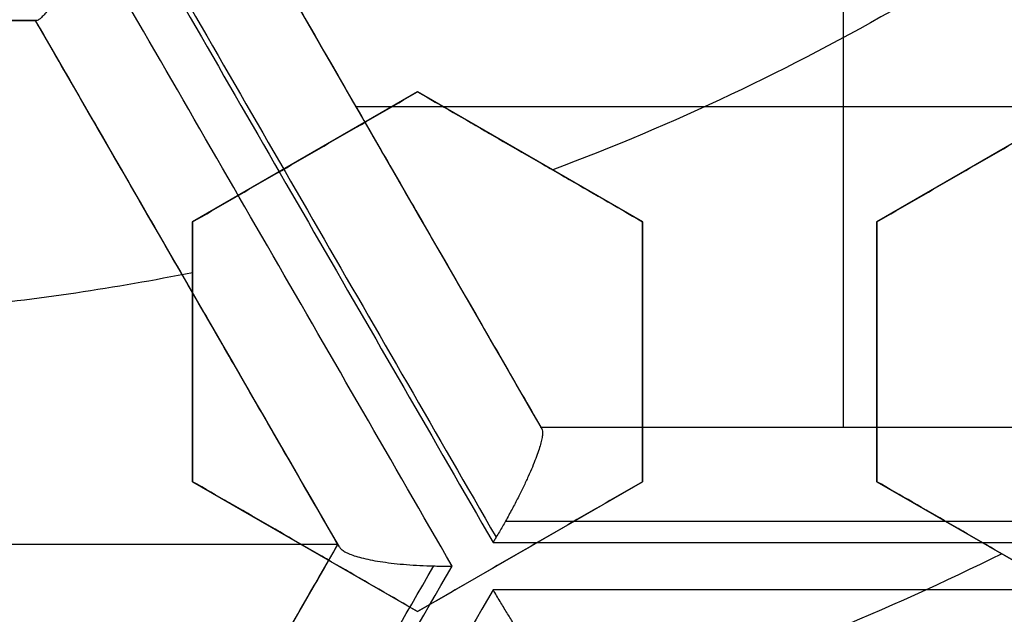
# Model space of a CAD drawing. Header units: centimetres. Extents: x -10 to 8.9, y -29.1 to -8.
# Tile 597 of 656: x -6.5195 to -6.4144, y -28.4859 to -28.4225. Entities that reach past the tile are written whole.
import ezdxf

# ---------------------------------------------------------------- set-up
doc = ezdxf.new("R2010")
doc.units = ezdxf.units.CM
doc.layers.add('Default', color=7, linetype='Continuous', true_color=0x000000)

msp = doc.modelspace()

# ---------------------------------------------------------------- linework, layer by layer
at = {"layer": 'Default'}
for p, q in [((-6.431599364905, -28.39757591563, -1.065), (-6.431599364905, -28.46593455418, -1.065)), ((-6.496099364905, -28.41007591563, -1.190218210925), (-6.463849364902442, -28.46593455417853, -1.190218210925)), ((-6.517749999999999, -28.42257591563, -1.191101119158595), (-6.582250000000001, -28.42257591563, -1.191101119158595)), ((-6.485499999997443, -28.47843455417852, -1.1900721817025), (-6.517749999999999, -28.42257591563, -1.1900721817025)), ((-6.477000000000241, -28.43016660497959, 0.26430813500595), (-6.501000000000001, -28.44402301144, 0.26430813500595)), ((-6.453000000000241, -28.44402301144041, 0.26176733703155), (-6.477, -28.43016660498, 0.26176733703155)), ((-6.404000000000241, -28.43016660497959, 0.2541813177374), (-6.428000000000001, -28.44402301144, 0.2541813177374)), ((-6.379615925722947, -28.431755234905, -1.065), (-6.483582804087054, -28.431755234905, -1.065)), ((-6.489000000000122, -28.43709480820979, 0.2378391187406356), (-6.489000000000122, -28.43709480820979, 0.2910480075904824)), ((-6.465000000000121, -28.43709480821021, 0.235221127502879), (-6.465000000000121, -28.43709480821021, 0.2884300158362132)), ((-6.416000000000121, -28.43709480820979, 0.2276396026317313), (-6.416000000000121, -28.43709480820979, 0.2808484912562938)), ((-6.479930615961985, -28.43808101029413, -1.309322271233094), (-6.479930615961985, -28.43808101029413, -1.065)), ((-6.501000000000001, -28.44402301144, 0.25803060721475), (-6.501000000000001, -28.47173582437, 0.25803060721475)), ((-6.453, -28.47173582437, 0.25319198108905), (-6.453, -28.44402301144, 0.25319198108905)), ((-6.428000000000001, -28.44402301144, 0.2495724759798), (-6.428000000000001, -28.47173582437, 0.2495724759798)), ((-6.501548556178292, -28.45063763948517, -1.309015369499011), (-6.501548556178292, -28.45063763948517, -1.065)), ((-6.501000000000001, -28.457879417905, 0.2314310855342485), (-6.501000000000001, -28.457879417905, 0.2846399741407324)), ((-6.453, -28.457879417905, 0.2266041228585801), (-6.453, -28.457879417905, 0.279813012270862)), ((-6.428000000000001, -28.457879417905, 0.2229915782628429), (-6.428000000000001, -28.457879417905, 0.2762004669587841)), ((-6.463849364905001, -28.46593455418, -1.182769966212), (-6.399349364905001, -28.46593455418, -1.182769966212)), ((-6.431599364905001, -28.46593455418, -1.297681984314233), (-6.431599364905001, -28.46593455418, -1.065)), ((-6.500999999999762, -28.47173582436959, 0.24967041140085), (-6.476999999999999, -28.48559223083, 0.24967041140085)), ((-6.476999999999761, -28.48559223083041, 0.24737258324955), (-6.453, -28.47173582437, 0.24737258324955)), ((-6.427999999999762, -28.47173582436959, 0.24084707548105), (-6.404000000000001, -28.48559223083, 0.24084707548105)), ((-6.485500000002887, -28.478434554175, -1.065), (-6.614499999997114, -28.478434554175, -1.065)), ((-6.517749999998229, -28.53429319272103, -1.1823261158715), (-6.485500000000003, -28.47843455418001, -1.1823261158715)), ((-6.488999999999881, -28.4786640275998, 0.2231336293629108), (-6.488999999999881, -28.4786640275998, 0.2763425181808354)), ((-6.464999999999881, -28.47866402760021, 0.2208840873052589), (-6.464999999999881, -28.47866402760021, 0.2740929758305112)), ((-6.415999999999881, -28.4786640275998, 0.2142783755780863), (-6.415999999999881, -28.4786640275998, 0.2674872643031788))]:
    msp.add_line(p, q, dxfattribs=at)
at = {"layer": 'Default', "extrusion": (0, 0, -1)}
for centre, radius, start, end in [((6.550000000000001, -28.205, -0.45), 0.9, 90, 270), ((6.550000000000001, -28.205, 0.3399975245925), 0.8999999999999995, 90, 270), ((6.550000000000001, -28.205, 1.15), 0.8550000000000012, 90, 270), ((6.550000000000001, -28.205, -0.4), 0.5999999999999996, 90, 270), ((6.550000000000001, -28.205, -0.2), 0.6367740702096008, 180, 0), ((6.550000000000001, -28.205, -0.1809807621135), 0.6125, 180, 0), ((6.550000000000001, -28.205, -0.1625), 0.6075000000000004, 180, 0), ((6.550000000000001, -28.205, -0.195), 0.6075000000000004, 180, 0), ((6.550000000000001, -28.205, 1.220980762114), 0.6075, 180, 0), ((6.550000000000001, -28.205, 1.24), 0.6075000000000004, 180, 0), ((6.550000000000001, -28.205, -0.18660444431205), 0.5500000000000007, 180, 0), ((6.550000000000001, -28.205, -0.2344415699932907), 0.2493117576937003, 230.5247689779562, 249.4752310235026), ((6.550000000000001, -28.205, -0.2344415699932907), 0.2493117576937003, 258.6652749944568, 264.4759048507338), ((6.550000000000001, -28.205, -0.2670254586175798), 0.3059784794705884, 243.7515214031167, 259.1643482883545)]:
    msp.add_arc(centre, radius, start, end, dxfattribs=at)
at = {"layer": 'Default'}
for centre, radius, start, end in [((-6.550000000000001, -28.205, -0.82), 0.8349999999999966, 270, 90), ((-6.550000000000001, -28.205, -1.13), 0.8349999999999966, 270, 90), ((-6.550000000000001, -28.205, -0.9750000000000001), 0.8350000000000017, 270, 90), ((-6.550000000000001, -28.205, 0.35), 0.775, 270, 90), ((-6.550000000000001, -28.205, -0.1486250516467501), 0.7749999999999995, 270, 90), ((-6.550000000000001, -28.205, 0.45), 0.6000000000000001, 270, 90), ((-6.550000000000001, -28.205, 0.35), 0.6000000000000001, 270, 90), ((-6.550000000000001, -28.205, -1.24), 0.6400000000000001, 180, 0), ((-6.550000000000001, -28.205, 0.2), 0.6367740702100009, 180, 0), ((-6.550000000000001, -28.205, 0.1625), 0.6231698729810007, 180, 0), ((-6.550000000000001, -28.205, 0.17875), 0.6074999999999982, 180, 0), ((-6.550000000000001, -28.205, -1.230490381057), 0.6074999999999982, 180, 0), ((-6.550000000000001, -28.205, 0.195), 0.55, 180, 0), ((-6.550000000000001, -28.205, 0.1782088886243), 0.55, 248.3999999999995, 0), ((-6.550000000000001, -28.205, -0.7112749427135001), 0.7750000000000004, 274.5310199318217, 0)]:
    msp.add_arc(centre, radius, start, end, dxfattribs=at)
at = {"layer": 'Default', "extrusion": (-0.8660254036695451, -0.5000000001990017, -1.394601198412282e-09)}
msp.add_arc((21.15124650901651, -0.1449999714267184, 19.83082504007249), 1.188176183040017, 279.9131781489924, 283.0962660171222, dxfattribs=at)
at = {"layer": 'Default', "extrusion": (-0.8660254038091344, -0.4999999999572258, -6.481357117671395e-11)}
msp.add_arc((21.15124651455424, -0.1449999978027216, 19.84137846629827), 1.198160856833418, 279.6306713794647, 283.3736015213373, dxfattribs=at)
at = {"layer": 'Default', "extrusion": (-0.8660253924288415, -0.5000000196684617, -9.56399173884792e-08)}
msp.add_arc((21.15124606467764, -0.1449981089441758, 19.84082564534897), 1.198176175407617, 279.6457319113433, 283.3583493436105, dxfattribs=at)
at = {"layer": 'Default', "extrusion": (0.8660254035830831, 0.5000000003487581, 1.965678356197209e-09)}
msp.add_arc((-21.15124650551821, -0.1449999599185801, -19.84642049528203), 1.197870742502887, 256.623099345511, 260.3669739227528, dxfattribs=at)
at = {"layer": 'Default', "extrusion": (0, 1, 0)}
for centre, radius, start, end in [((6.550000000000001, -0.1449999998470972, -28.42257591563), 1.171756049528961, 268.4190813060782, 271.5809186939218), ((6.54999999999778, -0.1450000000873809, -28.48325333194), 1.167293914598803, 262.2337538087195, 266.0183891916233)]:
    msp.add_arc(centre, radius, start, end, dxfattribs=at)
at = {"layer": 'Default', "extrusion": (0.866025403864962, 0.4999999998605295, -8.420104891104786e-10)}
msp.add_arc((-21.15124651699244, -0.1450000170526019, -19.85582502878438), 1.187888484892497, 256.894029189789, 260.0843967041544, dxfattribs=at)
at = {"layer": 'Default', "extrusion": (0.8660254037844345, 0.5000000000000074, 0)}
msp.add_arc((-21.15124651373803, -0.145, -19.85582503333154), 1.187888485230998, 256.8940291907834, 259.9121051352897, dxfattribs=at)
at = {"layer": 'Default', "extrusion": (0, -1, 0)}
for centre, radius, start, end in [((-6.550000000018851, -0.1449999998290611, 28.46593455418), 1.158746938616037, 274.2637667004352, 277.4702672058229), ((-6.549999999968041, -0.1450000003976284, 28.47821131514), 1.16848430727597, 273.9775480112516, 277.7582855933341)]:
    msp.add_arc(centre, radius, start, end, dxfattribs=at)
at = {"layer": 'Default', "extrusion": (3.223472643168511e-07, -0.9999999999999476, 3.312194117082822e-08)}
msp.add_arc((-6.550009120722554, -0.1450006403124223, 28.47593245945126), 1.168747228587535, 274.0418733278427, 277.6914964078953, dxfattribs=at)
at = {"layer": 'Default', "extrusion": (0.8660254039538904, -0.4999999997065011, 1.834426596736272e-09)}
msp.add_arc((-27.70124651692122, -0.1450000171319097, 8.622609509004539), 1.172630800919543, 256.731716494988, 259.9540501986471, dxfattribs=at)
at = {"layer": 'Default', "extrusion": (0.8660254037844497, -0.4999999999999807, 0)}
msp.add_arc((-27.70124651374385, -0.145, 8.622609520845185), 1.172630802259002, 256.7317164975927, 259.9540501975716, dxfattribs=at)
at = {"layer": 'Default', "extrusion": (0.8660253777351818, -0.5000000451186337, 1.074731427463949e-08)}
msp.add_arc((-27.70124607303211, -0.1450000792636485, 8.632610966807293), 1.182630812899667, 256.4947564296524, 260.1939787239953, dxfattribs=at)
at = {"layer": 'Default', "extrusion": (0.8660254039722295, -0.4999999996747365, 1.833351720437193e-09)}
msp.add_arc((-27.70124651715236, -0.1450000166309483, 8.634311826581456), 1.182484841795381, 256.4457472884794, 260.2404154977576, dxfattribs=at)
at = {"layer": 'Default', "extrusion": (-0.8660254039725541, 0.4999999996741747, -1.834960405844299e-09)}
msp.add_arc((27.70124651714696, -0.1450000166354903, -8.639353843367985), 1.181602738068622, 279.7669417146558, 283.56456469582, dxfattribs=at)
at = {"layer": 'Default'}
for points, degree in [([(-6.550000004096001, -27.30500495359, -1.129995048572), (-6.537465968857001, -27.30500495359, -1.129995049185), (-6.512386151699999, -27.30552127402, -1.129973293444), (-6.474783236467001, -27.3078854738, -1.129982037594), (-6.437304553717, -27.31181799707, -1.129979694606), (-6.399970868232, -27.3173257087, -1.129980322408), (-6.362926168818, -27.32438806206, -1.129980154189), (-6.326197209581, -27.3329983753, -1.129980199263), (-6.289861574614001, -27.34314050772, -1.129980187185), (-6.254013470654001, -27.35478489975, -1.129980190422), (-6.218660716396, -27.36792869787, -1.129980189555), (-6.183898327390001, -27.38253814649, -1.129980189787), (-6.149770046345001, -27.39859430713, -1.129980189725), (-6.116350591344, -27.41606289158, -1.129980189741), (-6.083707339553, -27.43490588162, -1.129980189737), (-6.051859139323, -27.45511347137, -1.129980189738), (-6.020892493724, -27.47663251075, -1.129980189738), (-5.990848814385, -27.49943348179, -1.129980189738), (-5.961791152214, -27.52346942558, -1.129980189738), (-5.933780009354, -27.54868705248, -1.129980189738), (-5.906829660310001, -27.5750745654, -1.129980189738), (-5.881013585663, -27.60256235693, -1.129980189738), (-5.856368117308, -27.63111066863, -1.129980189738), (-5.832942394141, -27.66066372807, -1.129980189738), (-5.810787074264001, -27.69115373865, -1.129980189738), (-5.789912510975, -27.72256746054, -1.129980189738), (-5.770375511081, -27.75482271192, -1.129980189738), (-5.752204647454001, -27.78787084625, -1.129980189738), (-5.735435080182, -27.8216495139, -1.129980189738), (-5.720103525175, -27.8560794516, -1.129980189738), (-5.706216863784, -27.89114626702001, -1.129980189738), (-5.693813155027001, -27.92675906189, -1.129980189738), (-5.682910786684, -27.96286272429, -1.129980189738), (-5.673530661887, -27.99939085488, -1.129980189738), (-5.665692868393, -28.03625586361, -1.129980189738), (-5.659400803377, -28.07344306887, -1.129980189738), (-5.654672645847, -28.11085723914, -1.129980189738), (-5.651515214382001, -28.14843802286, -1.129980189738), (-5.649934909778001, -28.18611932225, -1.129980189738), (-5.649933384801, -28.22380820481, -1.129980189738), (-5.65151069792, -28.26149020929, -1.129980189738), (-5.654665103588, -28.29907102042, -1.129980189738), (-5.659390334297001, -28.33648606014, -1.129980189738), (-5.665679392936, -28.37367347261, -1.129980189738), (-5.673514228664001, -28.41053911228, -1.129980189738), (-5.68289159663, -28.447068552, -1.129980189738), (-5.693791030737, -28.48317285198, -1.129980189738), (-5.706192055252, -28.51878703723, -1.129980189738), (-5.720075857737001, -28.5538547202, -1.129980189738), (-5.735404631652, -28.58828579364, -1.129980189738), (-5.752171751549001, -28.62206623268, -1.129980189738), (-5.770339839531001, -28.65511550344, -1.129980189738), (-5.78987442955, -28.68737253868, -1.129980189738), (-5.810746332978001, -28.71878763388, -1.129980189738), (-5.832899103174, -28.74927924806, -1.129980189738), (-5.85632282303, -28.77883458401, -1.129980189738), (-5.880965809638, -28.80738458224, -1.129980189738), (-5.906779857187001, -28.83487458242, -1.129980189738), (-5.933727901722, -28.86126400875, -1.129980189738), (-5.961736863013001, -28.88648372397, -1.129980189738), (-5.990793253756, -28.9105224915, -1.129980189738), (-6.020835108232, -28.93332580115, -1.129980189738), (-6.051800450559, -28.95484754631, -1.129980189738), (-6.083647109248, -28.97505764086, -1.129980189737), (-6.116288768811, -28.99390313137, -1.129980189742), (-6.149707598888, -29.01137470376, -1.129980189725), (-6.183834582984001, -29.02743347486, -1.129980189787), (-6.218595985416, -29.04204567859, -1.129980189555), (-6.253947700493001, -29.05519220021, -1.129980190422), (-6.289795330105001, -29.06683951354, -1.129980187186), (-6.326131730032, -29.07698483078, -1.129980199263), (-6.36285948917, -29.08559773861, -1.12998015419), (-6.399900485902, -29.09266234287, -1.129980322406), (-6.437231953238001, -29.0981728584, -1.129979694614), (-6.47471667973, -29.10210911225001, -1.129982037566), (-6.512339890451, -29.1044772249, -1.129973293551), (-6.537448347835, -29.10499504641, -1.129995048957), (-6.549999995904, -29.10499504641, -1.129995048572)], 3), ([(-6.550000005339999, -27.32500645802, -1.149993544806), (-6.537651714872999, -27.32500645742, -1.149993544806), (-6.512986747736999, -27.32554459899, -1.150002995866), (-6.476051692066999, -27.32787036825, -1.14999919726), (-6.439276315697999, -27.33175223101, -1.150000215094), (-6.402654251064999, -27.33717969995, -1.149999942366), (-6.366301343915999, -27.34414129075, -1.150000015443), (-6.330232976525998, -27.35263500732, -1.149999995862), (-6.294592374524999, -27.36262965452, -1.150000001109), (-6.259531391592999, -27.37406902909, -1.149999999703), (-6.225026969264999, -27.3869473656, -1.15000000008), (-6.191106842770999, -27.40125022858, -1.149999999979), (-6.157777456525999, -27.41697696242, -1.150000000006), (-6.125134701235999, -27.43408646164, -1.149999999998), (-6.093256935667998, -27.45253472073, -1.15), (-6.062162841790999, -27.47231088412, -1.15), (-6.031930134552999, -27.49336665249, -1.15), (-6.002594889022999, -27.51567691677, -1.15), (-5.974227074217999, -27.53918966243, -1.15), (-5.946891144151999, -27.56384678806, -1.15), (-5.920598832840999, -27.58963664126, -1.15), (-5.895416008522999, -27.61649551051, -1.15), (-5.871372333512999, -27.64439091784, -1.15), (-5.848517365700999, -27.67326728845, -1.15), (-5.826900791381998, -27.7030584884, -1.15), (-5.806533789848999, -27.73375047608, -1.15), (-5.787472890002, -27.76526110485, -1.15), (-5.76974489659, -27.79754437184, -1.15), (-5.753383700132, -27.83054026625, -1.15), (-5.738424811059, -27.86417236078, -1.15), (-5.724875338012, -27.89842624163, -1.15), (-5.71277321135, -27.93321101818, -1.15), (-5.702135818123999, -27.96847408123, -1.15), (-5.692983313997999, -28.00415159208, -1.15), (-5.68533537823, -28.04015809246, -1.15), (-5.679195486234, -28.07647885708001, -1.15), (-5.674581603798, -28.11301879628, -1.15), (-5.67150000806, -28.14971971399, -1.15), (-5.669956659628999, -28.18652113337, -1.15), (-5.669953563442, -28.22333487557, -1.15), (-5.671491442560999, -28.26014682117, -1.15), (-5.674568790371, -28.29686076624, -1.15), (-5.679179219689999, -28.33341174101, -1.15), (-5.685316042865, -28.36974098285, -1.15), (-5.692961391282, -28.40575529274, -1.15), (-5.702112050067, -28.44144108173, -1.15), (-5.712748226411, -28.47671239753, -1.15), (-5.724850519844, -28.511507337, -1.15), (-5.738400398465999, -28.54576972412, -1.15), (-5.753358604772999, -28.57940639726, -1.15), (-5.769717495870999, -28.61240308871, -1.15), (-5.787441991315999, -28.6446852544, -1.15), (-5.806500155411, -28.6761964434, -1.15), (-5.826864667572, -28.70688945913, -1.15), (-5.848479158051, -28.73668231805, -1.15), (-5.871332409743, -28.76556074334, -1.15), (-5.895372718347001, -28.79345624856, -1.15), (-5.920549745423, -28.82031302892, -1.15), (-5.946837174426, -28.84610244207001, -1.15), (-5.974176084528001, -28.8707665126, -1.15), (-6.002558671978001, -28.89429476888, -1.15), (-6.031913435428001, -28.9166216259, -1.15), (-6.062165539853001, -28.9376912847, -1.15), (-6.093277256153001, -28.95747792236, -1.15), (-6.125171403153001, -28.97593404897, -1.149999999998), (-6.157830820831, -28.99304986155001, -1.150000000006), (-6.191177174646, -29.0087814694, -1.149999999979), (-6.225118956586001, -29.02308952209, -1.15000000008), (-6.25964571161, -29.03597120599, -1.149999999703), (-6.294721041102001, -29.04740944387, -1.150000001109), (-6.330363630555, -29.05739860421, -1.149999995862), (-6.366429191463, -29.06588597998, -1.150000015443), (-6.40278818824, -29.07284313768, -1.149999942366), (-6.439415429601, -29.07826537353, -1.150000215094), (-6.476180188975, -29.08214014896, -1.14999919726), (-6.513077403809, -29.08445837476, -1.150002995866), (-6.537686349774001, -29.08499354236, -1.149993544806), (-6.54999999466, -29.08499354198, -1.149993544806)], 3), ([(-6.549999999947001, -27.42838343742, -0.7616165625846), (-6.538747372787, -27.42824483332, -0.7617551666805), (-6.516204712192, -27.42845367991, -0.7620351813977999), (-6.482313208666, -27.43024072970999, -0.7624632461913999), (-6.448493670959, -27.43350371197, -0.7628974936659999), (-6.414786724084, -27.43824561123, -0.763337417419), (-6.381352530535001, -27.44444544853, -0.7637809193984), (-6.348201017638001, -27.45209983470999, -0.7642278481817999), (-6.315445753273, -27.46118216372, -0.764676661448), (-6.283108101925, -27.47168408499, -0.7651270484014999), (-6.251249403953, -27.48358745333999, -0.7655781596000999), (-6.219910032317, -27.49687984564, -0.766029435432), (-6.189177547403, -27.51152847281, -0.7664796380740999), (-6.159225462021, -27.52744172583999, -0.7669261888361), (-6.130017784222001, -27.54461827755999, -0.7673695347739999), (-6.101215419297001, -27.56329288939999, -0.7678150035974), (-6.073286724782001, -27.58321536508, -0.7682556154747), (-6.047409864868, -27.60344005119, -0.7686723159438), (-6.024707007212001, -27.6227118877, -0.7690451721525), (-6.004504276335, -27.64114310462, -0.7693833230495), (-5.984998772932, -27.66020157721, -0.7697151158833), (-5.965776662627, -27.68034635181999, -0.7700594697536), (-5.947249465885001, -27.70119728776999, -0.7704083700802), (-5.929608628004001, -27.72252886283, -0.7707584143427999), (-5.913139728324, -27.74390244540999, -0.7711027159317), (-5.896745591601, -27.76673460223, -0.7714641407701), (-5.879471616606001, -27.79280128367, -0.7718690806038), (-5.862185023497, -27.82140181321, -0.7723044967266), (-5.845650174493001, -27.85166194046, -0.7727558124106), (-5.830525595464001, -27.88248582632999, -0.7732063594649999), (-5.816816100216, -27.91378163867, -0.7736550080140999), (-5.804432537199, -27.94575507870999, -0.7741047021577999), (-5.793443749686, -27.97826360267, -0.7745533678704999), (-5.783885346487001, -28.01119863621, -0.7749995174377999), (-5.775776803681, -28.04447658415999, -0.7754420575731), (-5.769121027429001, -28.07806966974, -0.7758806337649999), (-5.763924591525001, -28.11195605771, -0.7763150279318), (-5.760204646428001, -28.14606329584, -0.7767440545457), (-5.75797080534, -28.18027120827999, -0.7771671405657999), (-5.757226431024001, -28.21470555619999, -0.7775824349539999), (-5.757979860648, -28.24925848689, -0.7780047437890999), (-5.760231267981, -28.28374168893, -0.7784336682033), (-5.763975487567, -28.31808767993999, -0.7788678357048), (-5.769197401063, -28.35219385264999, -0.7793060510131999), (-5.775894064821, -28.38605939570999, -0.7797482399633), (-5.784064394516, -28.41964983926, -0.7801939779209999), (-5.793686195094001, -28.45285785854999, -0.7806418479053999), (-5.804730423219, -28.48558927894, -0.781090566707), (-5.817164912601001, -28.51776854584, -0.7815390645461), (-5.830995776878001, -28.54941158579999, -0.7819875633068), (-5.846175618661, -28.5804064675, -0.7824344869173), (-5.862691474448, -28.61072888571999, -0.7828794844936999), (-5.880499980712, -28.64029706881, -0.7833213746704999), (-5.899571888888, -28.66906635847, -0.7837594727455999), (-5.91989141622, -28.69700629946, -0.7841934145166), (-5.941356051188, -28.72398166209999, -0.7846208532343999), (-5.963982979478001, -28.75002327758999, -0.7850431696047), (-5.987781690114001, -28.77512537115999, -0.7854569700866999), (-6.012782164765, -28.7993101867, -0.7858765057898), (-6.03884161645, -28.82242111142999, -0.7863039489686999), (-6.065837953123, -28.84435183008, -0.786736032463), (-6.093752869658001, -28.86509285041, -0.7871728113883), (-6.122529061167, -28.88460275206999, -0.7876132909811), (-6.15214747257, -28.90286625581, -0.7880571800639), (-6.18250003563, -28.91981717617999, -0.7885028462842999), (-6.213581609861, -28.93545322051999, -0.7889502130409), (-6.245293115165, -28.94972306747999, -0.7893978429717), (-6.277594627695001, -28.96261096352, -0.7898451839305), (-6.310433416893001, -28.97409375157, -0.790291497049), (-6.343717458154, -28.98414082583, -0.7907355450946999), (-6.377431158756, -28.99274659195, -0.7911771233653), (-6.411455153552, -28.99988067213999, -0.7916146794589), (-6.445763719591, -29.00553981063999, -0.7920479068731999), (-6.480290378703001, -29.00971218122, -0.7924759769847), (-6.515041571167, -29.01239375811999, -0.7928989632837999), (-6.538334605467, -29.01317723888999, -0.7931772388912), (-6.549999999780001, -29.01331529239, -0.7933152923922)], 3), ([(-6.550000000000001, -28.98, -0.6472501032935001), (-6.538733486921, -28.98, -0.6470307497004), (-6.516189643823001, -28.97950872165, -0.6465878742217), (-6.482389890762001, -28.97729300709, -0.6459119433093), (-6.448718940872, -28.97360204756, -0.6452266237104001), (-6.415286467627, -28.96845141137, -0.6445341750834), (-6.382136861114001, -28.9618541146, -0.6438355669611), (-6.349274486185, -28.95380935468, -0.6431308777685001), (-6.316821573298, -28.94434696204, -0.6424227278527), (-6.284787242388, -28.93346993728, -0.6417113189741), (-6.253280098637, -28.92121449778, -0.6409990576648), (-6.222324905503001, -28.90759197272, -0.6402865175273), (-6.191987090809, -28.89262837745, -0.6395751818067), (-6.162348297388, -28.87636610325, -0.6388669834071), (-6.133423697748, -28.85881215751, -0.6381622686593), (-6.1053183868, -28.84003103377, -0.6374636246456), (-6.07803369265, -28.82002363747, -0.6367710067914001), (-6.051669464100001, -28.7988625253, -0.6360872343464), (-6.026237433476, -28.77655854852, -0.6354115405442), (-6.001809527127, -28.75317251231, -0.6347498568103), (-5.978430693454, -28.72875070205, -0.6340883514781), (-5.956125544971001, -28.70331637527, -0.6334126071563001), (-5.934966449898, -28.67695331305, -0.6327288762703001), (-5.914960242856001, -28.6496691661, -0.6320362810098), (-5.896181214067, -28.62156563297, -0.6313376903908), (-5.878632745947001, -28.59264971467, -0.6306331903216), (-5.862367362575, -28.56300470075, -0.6299248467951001), (-5.847408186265, -28.53267528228, -0.629213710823), (-5.833784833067, -28.50171815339, -0.6285011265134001), (-5.821532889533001, -28.47022030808, -0.6277890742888), (-5.8106490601, -28.43816826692, -0.6270772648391), (-5.801170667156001, -28.40565376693, -0.6263677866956), (-5.793124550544, -28.37276766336, -0.6256626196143), (-5.786530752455, -28.33961176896, -0.6249639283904), (-5.78138744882, -28.30619858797, -0.6242718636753), (-5.777701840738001, -28.27254822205, -0.6235871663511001), (-5.775489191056, -28.23876096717, -0.6229108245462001), (-5.774754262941, -28.20494234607, -0.6222489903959), (-5.775493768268, -28.17114853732, -0.6215875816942), (-5.777706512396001, -28.13740264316, -0.6209120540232), (-5.781393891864, -28.10374893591, -0.6202272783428), (-5.786546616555, -28.07029563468, -0.6195343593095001), (-5.793145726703, -28.0371388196, -0.6188356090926), (-5.801183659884, -28.00430073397, -0.6181314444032), (-5.810652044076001, -27.97182316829, -0.6174227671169), (-5.821536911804, -27.93976765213, -0.6167108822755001), (-5.833799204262, -27.90824671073, -0.6159982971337), (-5.847421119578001, -27.87729763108, -0.615285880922), (-5.862376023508, -27.84697847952, -0.6145749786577), (-5.878652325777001, -27.8173156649, -0.613866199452), (-5.896211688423, -27.78838626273, -0.6131613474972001), (-5.914995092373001, -27.76028113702, -0.6124626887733), (-5.934999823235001, -27.73300334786, -0.6117702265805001), (-5.956160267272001, -27.70664206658, -0.6110865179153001), (-5.978475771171, -27.68119987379, -0.6104105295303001), (-6.001860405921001, -27.6567765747, -0.6097489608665), (-6.026289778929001, -27.63339360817, -0.6090872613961), (-6.051718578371, -27.61109628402, -0.6084116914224), (-6.078088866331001, -27.58993391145, -0.6077277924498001), (-6.105377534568, -27.56992754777, -0.6070351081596), (-6.133484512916, -27.55114909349, -0.6063364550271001), (-6.162412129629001, -27.53359698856, -0.6056316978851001), (-6.192055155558, -27.51733618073, -0.6049234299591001), (-6.222391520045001, -27.50237706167, -0.6042121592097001), (-6.253344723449, -27.48875867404, -0.6034996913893), (-6.284863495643, -27.47650207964, -0.6027871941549), (-6.316910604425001, -27.46562484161, -0.6020755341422), (-6.349366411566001, -27.45616608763, -0.6013673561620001), (-6.382222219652, -27.44812703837, -0.6006628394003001), (-6.415376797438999, -27.44153241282, -0.5999641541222), (-6.448824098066, -27.43638416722, -0.5992714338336), (-6.482460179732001, -27.43270175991, -0.5985868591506), (-6.516196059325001, -27.43049163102, -0.5979122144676), (-6.538732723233, -27.43, -0.5974694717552), (-6.550000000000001, -27.43, -0.5972501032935)], 3), ([(-6.496099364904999, -28.41007591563, -1.065), (-6.479974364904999, -28.438005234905, -1.065), (-6.463849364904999, -28.46593455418, -1.065)], 2), ([(-6.511656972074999, -28.41432025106, -1.325980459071), (-6.511923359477, -28.41476928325, -1.32590952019), (-6.512454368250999, -28.4156501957, -1.325707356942), (-6.513239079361, -28.41691008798, -1.32522904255), (-6.513987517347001, -28.41807062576, -1.324596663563), (-6.514696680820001, -28.4191287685, -1.323819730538), (-6.515349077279, -28.42005927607, -1.322921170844), (-6.515927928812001, -28.42084149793, -1.321938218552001), (-6.516437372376, -28.42148406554, -1.320876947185), (-6.516867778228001, -28.42197720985, -1.31976766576), (-6.517218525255, -28.42232454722, -1.318630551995), (-6.517492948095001, -28.42253176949, -1.31746506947), (-6.517621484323, -28.42257591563, -1.316693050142), (-6.517672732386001, -28.42257591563, -1.316310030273)], 3), ([(-6.582250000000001, -28.42257591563, -1.065), (-6.55, -28.42257591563, -1.065), (-6.517749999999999, -28.42257591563, -1.065)], 2), ([(-6.517749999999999, -28.42257591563, -1.065), (-6.517749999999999, -28.42257591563, -1.1900721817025), (-6.517749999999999, -28.42257591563, -1.315144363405)], 2), ([(-6.517749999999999, -28.42257591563, -1.315144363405), (-6.517749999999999, -28.42257591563, -1.315275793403), (-6.517744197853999, -28.42257591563, -1.315537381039), (-6.517718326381, -28.42257591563, -1.315926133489), (-6.517689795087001, -28.42257591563, -1.316182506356), (-6.517672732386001, -28.42257591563, -1.316310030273)], 3), ([(-6.485499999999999, -28.47843455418, -1.065), (-6.501624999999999, -28.450505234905, -1.065), (-6.517749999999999, -28.42257591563, -1.065)], 2), ([(-6.501000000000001, -28.44402301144, 0.2363771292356), (-6.498334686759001, -28.44248419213, 0.236730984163), (-6.493003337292, -28.43940613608, 0.2374006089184), (-6.48500798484, -28.43479001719, 0.238286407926), (-6.479670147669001, -28.43170821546, 0.2387962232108), (-6.477, -28.43016660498, 0.2390302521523)], 3), ([(-6.501000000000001, -28.44402301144, 0.2895860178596), (-6.498333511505, -28.44248351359, 0.2899400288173), (-6.493000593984, -28.43940455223, 0.2906098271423), (-6.485005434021, -28.43478854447, 0.2914955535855), (-6.479669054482, -28.43170758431, 0.2920052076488), (-6.477, -28.43016660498, 0.2922391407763)], 3), ([(-6.477, -28.43016660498, 0.2922391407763), (-6.477, -28.43016660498, 0.2656346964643), (-6.477, -28.43016660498, 0.2390302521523)], 2), ([(-6.477, -28.43016660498, 0.2390302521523), (-6.474494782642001, -28.4316129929, 0.2382482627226), (-6.469376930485, -28.43456778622, 0.2366333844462), (-6.461407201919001, -28.43916911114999, 0.2340659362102), (-6.455841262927, -28.44238260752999, 0.2322376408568), (-6.453, -28.44402301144, 0.2312955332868)], 3), ([(-6.477, -28.43016660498, 0.2922391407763), (-6.474489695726, -28.43161592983, 0.2914555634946), (-6.469365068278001, -28.43457463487, 0.2898385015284), (-6.461394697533, -28.43917633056, 0.2872707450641), (-6.455835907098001, -28.44238569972, 0.2854447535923), (-6.453, -28.44402301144, 0.2845044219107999)], 3), ([(-6.428000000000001, -28.44402301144, 0.2275093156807), (-6.425333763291, -28.44248365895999, 0.2275671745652), (-6.420000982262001, -28.4394047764, 0.2276444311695), (-6.411999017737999, -28.43478484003, 0.2276444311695), (-6.406666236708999, -28.43170595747, 0.2275671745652), (-6.404, -28.43016660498, 0.2275093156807)], 3), ([(-6.428000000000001, -28.44402301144, 0.2807182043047), (-6.425333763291, -28.44248365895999, 0.2807760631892), (-6.420000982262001, -28.4394047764, 0.2808533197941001), (-6.411999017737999, -28.43478484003, 0.2808533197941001), (-6.406666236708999, -28.43170595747, 0.2807760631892), (-6.404, -28.43016660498, 0.2807182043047)], 3), ([(-6.501000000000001, -28.44402301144, 0.2895860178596), (-6.501000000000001, -28.44402301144, 0.2629815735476), (-6.501000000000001, -28.44402301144, 0.2363771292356)], 2), ([(-6.501000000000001, -28.47173582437, 0.2264751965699), (-6.501000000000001, -28.46845350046, 0.2276502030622), (-6.501000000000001, -28.46202434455, 0.2299502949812), (-6.501000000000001, -28.45279417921, 0.2332482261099), (-6.501000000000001, -28.44690234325, 0.2353504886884), (-6.501000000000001, -28.44402301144, 0.2363771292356)], 3), ([(-6.501000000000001, -28.47173582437, 0.2796840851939), (-6.501000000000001, -28.46845838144, 0.280857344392), (-6.501000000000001, -28.46203572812, 0.2831551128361), (-6.501000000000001, -28.45280498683, 0.286453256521), (-6.501000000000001, -28.44690697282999, 0.2885577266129), (-6.501000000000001, -28.44402301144, 0.2895860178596)], 3), ([(-6.453, -28.44402301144, 0.2845044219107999), (-6.453, -28.44402301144, 0.2578999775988), (-6.453, -28.44402301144, 0.2312955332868)], 2), ([(-6.453, -28.44402301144, 0.2312955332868), (-6.453, -28.44682139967, 0.2303517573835), (-6.453, -28.45260523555, 0.2283964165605), (-6.453, -28.46181843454, 0.2252667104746), (-6.453, -28.46836521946, 0.223032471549), (-6.453, -28.47173582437, 0.2218795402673)], 3), ([(-6.453, -28.44402301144, 0.2845044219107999), (-6.453, -28.44681959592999, 0.2835612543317), (-6.453, -28.45260095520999, 0.2816067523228), (-6.453, -28.46180794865, 0.2784791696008), (-6.453, -28.46836069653, 0.2762429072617), (-6.453, -28.47173582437, 0.2750884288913)], 3), ([(-6.428000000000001, -28.44402301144, 0.2807182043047), (-6.428000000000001, -28.44402301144, 0.2541137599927), (-6.428000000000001, -28.44402301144, 0.2275093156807)], 2), ([(-6.428000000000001, -28.47173582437, 0.2184267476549), (-6.428000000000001, -28.46838930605, 0.2195344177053), (-6.428000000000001, -28.46187475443, 0.2216834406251), (-6.428000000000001, -28.45267468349, 0.2246978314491), (-6.428000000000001, -28.44685122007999, 0.2265924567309), (-6.428000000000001, -28.44402301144, 0.2275093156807)], 3), ([(-6.428000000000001, -28.47173582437, 0.2716356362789), (-6.428000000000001, -28.46838599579, 0.2727444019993), (-6.428000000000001, -28.46186703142, 0.2748948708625), (-6.428000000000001, -28.45266740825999, 0.277909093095), (-6.428000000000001, -28.44684810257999, 0.2798023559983), (-6.428000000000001, -28.44402301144, 0.2807182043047)], 3), ([(-6.463761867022, -28.46608610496, -1.302272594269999), (-6.463725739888, -28.46614867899, -1.302626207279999), (-6.463676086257, -28.46631264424, -1.303330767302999), (-6.463672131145, -28.46667643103, -1.304370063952), (-6.463739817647, -28.46715166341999, -1.305368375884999), (-6.463879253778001, -28.46773712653, -1.306321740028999), (-6.464094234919, -28.46843880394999, -1.307228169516), (-6.464383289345, -28.46924526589, -1.308062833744), (-6.464747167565, -28.47015498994, -1.308817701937), (-6.465189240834, -28.47117010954, -1.309482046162), (-6.465700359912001, -28.47226528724, -1.310029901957), (-6.466276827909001, -28.47343055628, -1.310451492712), (-6.466919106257, -28.47466281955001, -1.310735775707), (-6.467381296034, -28.47550784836, -1.310823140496), (-6.467620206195, -28.47593458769, -1.310840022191)], 3), ([(-6.463849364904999, -28.46593455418, -1.065), (-6.431599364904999, -28.46593455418, -1.065), (-6.399349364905, -28.46593455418, -1.065)], 2), ([(-6.463761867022, -28.46608610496, -1.302272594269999), (-6.463781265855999, -28.46605250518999, -1.302082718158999), (-6.463813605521, -28.46599649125, -1.301701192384), (-6.463842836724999, -28.46594586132, -1.301122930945), (-6.463849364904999, -28.46593455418, -1.300734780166), (-6.463849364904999, -28.46593455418, -1.300539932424)], 3), ([(-6.463849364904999, -28.46593455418, -1.300539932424), (-6.463849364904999, -28.46593455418, -1.182769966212), (-6.463849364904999, -28.46593455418, -1.065)], 2), ([(-6.501000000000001, -28.47173582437, 0.2264751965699), (-6.501000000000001, -28.47173582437, 0.2530796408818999), (-6.501000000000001, -28.47173582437, 0.2796840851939)], 2), ([(-6.477, -28.48559223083, 0.2196567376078), (-6.479769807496, -28.48399308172, 0.2204738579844), (-6.485240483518, -28.48083458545, 0.2220681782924), (-6.493221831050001, -28.4762265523, 0.2243354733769), (-6.498428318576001, -28.47322058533, 0.2257745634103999), (-6.501000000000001, -28.47173582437, 0.2264751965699)], 3), ([(-6.477, -28.48559223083, 0.2728656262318), (-6.479773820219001, -28.48399076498, 0.2736839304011), (-6.485249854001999, -28.4808291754, 0.275279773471), (-6.493230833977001, -28.47622135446, 0.2775468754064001), (-6.498432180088, -28.47321835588, 0.278984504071), (-6.501000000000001, -28.47173582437, 0.2796840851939)], 3), ([(-6.453, -28.47173582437, 0.2218795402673), (-6.455670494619, -28.47327763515, 0.2216843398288), (-6.461008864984, -28.47635974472, 0.2212586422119), (-6.469006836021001, -28.48097737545, 0.220516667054), (-6.474336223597, -28.4840542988, 0.21995435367), (-6.477, -28.48559223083, 0.2196567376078)], 3), ([(-6.453, -28.47173582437, 0.2750884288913), (-6.455671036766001, -28.47327794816, 0.2748931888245), (-6.461010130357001, -28.47636047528, 0.2744674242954), (-6.469008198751, -28.48097816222, 0.273725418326), (-6.474336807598, -28.48405463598, 0.2731631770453), (-6.477, -28.48559223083, 0.2728656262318)], 3), ([(-6.453, -28.47173582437, 0.2750884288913), (-6.453, -28.47173582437, 0.2484839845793), (-6.453, -28.47173582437, 0.2218795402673)], 2), ([(-6.428000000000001, -28.47173582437, 0.2184267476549), (-6.428000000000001, -28.47173582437, 0.2450311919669), (-6.428000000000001, -28.47173582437, 0.2716356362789)], 2), ([(-6.404, -28.48559223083, 0.2100585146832), (-6.406837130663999, -28.48395421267, 0.2110640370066), (-6.412397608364, -28.48074386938, 0.2130240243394), (-6.420374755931, -28.47613826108, 0.2158046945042), (-6.425493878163, -28.47318273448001, 0.2175684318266), (-6.428000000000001, -28.47173582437, 0.2184267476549)], 3), ([(-6.404, -28.48559223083, 0.2632674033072), (-6.406840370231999, -28.48395234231, 0.2642740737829), (-6.412405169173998, -28.48073950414, 0.2662355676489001), (-6.420381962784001, -28.4761341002, 0.2690160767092), (-6.425496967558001, -28.47318095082, 0.2707783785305), (-6.428000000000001, -28.47173582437, 0.2716356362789)], 3), ([(-6.467620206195, -28.47593458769, -1.310840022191), (-6.467728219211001, -28.47612751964, -1.310847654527), (-6.467946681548, -28.47651374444, -1.310851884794), (-6.468281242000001, -28.47709326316, -1.310824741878), (-6.46850760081, -28.47747749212, -1.310784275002), (-6.468621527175, -28.47766892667, -1.310758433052)], 3), ([(-6.468621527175, -28.47766892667, -1.310758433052), (-6.468657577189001, -28.4777295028, -1.310750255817), (-6.468729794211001, -28.47785046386, -1.310732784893), (-6.468838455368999, -28.47803130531, -1.310703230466), (-6.468911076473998, -28.47815139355, -1.310681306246), (-6.468947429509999, -28.47821131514, -1.310669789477)], 3), ([(-6.517749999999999, -28.53429319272, -1.065), (-6.501624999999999, -28.50636387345, -1.065), (-6.485499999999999, -28.47843455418, -1.065)], 2), ([(-6.485499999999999, -28.47843455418, -1.299652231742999), (-6.485499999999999, -28.47843455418, -1.299915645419), (-6.485488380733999, -28.47845467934, -1.300436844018), (-6.485436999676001, -28.47854367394, -1.301203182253), (-6.485380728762, -28.47864113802, -1.30170091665), (-6.485347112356, -28.47869936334, -1.301946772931)], 3), ([(-6.485499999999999, -28.47843455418, -1.299652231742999), (-6.485499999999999, -28.47843455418, -1.1823261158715), (-6.485499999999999, -28.47843455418, -1.065)], 2), ([(-6.485347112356, -28.47869936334, -1.301946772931), (-6.485297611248, -28.47878510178, -1.302308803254), (-6.485150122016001, -28.47895641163, -1.303031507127), (-6.484778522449, -28.47921048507, -1.304101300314), (-6.484263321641, -28.47945472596, -1.305127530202), (-6.483599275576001, -28.47968968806, -1.306112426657), (-6.482785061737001, -28.47991157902, -1.307039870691), (-6.481834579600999, -28.48011446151, -1.307884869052), (-6.480737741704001, -28.48029763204, -1.308644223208), (-6.47951559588, -28.48045419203, -1.309288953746), (-6.478193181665, -28.48057973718, -1.309800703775), (-6.476768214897, -28.48067231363, -1.310171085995), (-6.475776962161, -28.48070889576, -1.310310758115), (-6.475272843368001, -28.48072061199, -1.3103525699)], 3), ([(-6.475272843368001, -28.48072061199, -1.3103525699), (-6.475056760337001, -28.48072563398, -1.310370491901), (-6.474622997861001, -28.48073321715, -1.310395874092), (-6.473968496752, -28.48073714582, -1.310402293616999), (-6.473532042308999, -28.48073476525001, -1.310385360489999), (-6.473313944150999, -28.48073232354, -1.310371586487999)], 3), ([(-6.463869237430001, -28.49093455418, -1.29935766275), (-6.463894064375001, -28.49093455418, -1.299727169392), (-6.463967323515, -28.49089436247, -1.300475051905), (-6.464152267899, -28.49070507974, -1.301614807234), (-6.464410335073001, -28.49038638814, -1.302740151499), (-6.464744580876, -28.48993290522, -1.303850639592), (-6.465156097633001, -28.48934067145, -1.304928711), (-6.465638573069, -28.48861739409, -1.305946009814), (-6.466195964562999, -28.48775553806, -1.306897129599), (-6.466816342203, -28.48677188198, -1.307747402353), (-6.467485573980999, -28.48568836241, -1.308473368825), (-6.468201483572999, -28.48450774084, -1.309066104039), (-6.468696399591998, -28.48367772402, -1.309357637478), (-6.468947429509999, -28.48325333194, -1.309476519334)], 3), ([(-6.477, -28.48559223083, 0.2728656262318), (-6.477, -28.48559223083, 0.2462611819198), (-6.477, -28.48559223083, 0.2196567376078)], 2)]:
    msp.add_open_spline(points, degree=degree, dxfattribs=at)
msp.add_open_spline([(-5.978187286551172, -27.65671795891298, -0.8200013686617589), (-5.982028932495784, -27.65271221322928, -0.8198943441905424), (-6.0036866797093, -27.63059904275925, -0.8192981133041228), (-6.045434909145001, -27.592650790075, -0.8182125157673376), (-6.107814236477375, -27.54614199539, -0.81665422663), (-6.1750504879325, -27.505673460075, -0.8150551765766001), (-6.246341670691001, -27.47188979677, -0.8134306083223), (-6.320641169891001, -27.445368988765, -0.8118060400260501), (-6.396800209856, -27.42644239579, -0.8102069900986), (-6.473795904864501, -27.415221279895, -0.8086487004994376), (-6.550005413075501, -27.41158862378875, -0.8071806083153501), (-6.626214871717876, -27.415222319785, -0.8057125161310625), (-6.703210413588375, -27.42644448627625, -0.8041542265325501), (-6.779369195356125, -27.44537211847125, -0.8025551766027), (-6.853668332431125, -27.4718939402, -0.8009306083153), (-6.924959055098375, -27.50567857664, -0.7993060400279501), (-6.992194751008, -27.54614802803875, -0.7977069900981), (-7.054573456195, -27.59265767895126, -0.79614870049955), (-7.111030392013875, -27.64397726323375, -0.7946806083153), (-7.1623492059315, -27.700434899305, -0.7932125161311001), (-7.2088580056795, -27.762814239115, -0.7916542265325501), (-7.249326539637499, -27.83005048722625, -0.7900551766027), (-7.2831102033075, -27.90134167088, -0.7884306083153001), (-7.309631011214, -27.97564116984, -0.78680604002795), (-7.328557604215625, -28.05180020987, -0.7852069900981), (-7.339778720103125, -28.12879590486, -0.78364870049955), (-7.343411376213, -28.205005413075, -0.7821806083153), (-7.339777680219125, -28.28121487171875, -0.7807125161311), (-7.328555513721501, -28.358210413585, -0.77915422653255), (-7.314570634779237, -28.41448112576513, -0.7779727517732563), (-7.305021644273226, -28.4449068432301, -0.7773179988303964), (-7.303262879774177, -28.4503068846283, -0.7772012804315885)], degree=3, knots=[9.275203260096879, 9.275203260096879, 9.275203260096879, 9.275203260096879, 9.451340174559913, 10.25789556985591, 11.0644509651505, 11.8710063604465, 12.67756175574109, 13.48411715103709, 14.29067254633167, 15.09722794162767, 15.90378333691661, 16.71033873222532, 17.5168941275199, 18.32344952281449, 19.13000491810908, 19.93656031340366, 20.74311570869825, 21.54967110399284, 22.35622649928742, 23.16278189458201, 23.9693372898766, 24.77589268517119, 25.58244808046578, 26.38900347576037, 27.19555887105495, 28.00211426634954, 28.80866966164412, 29.61522505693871, 30.4217804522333, 31.228335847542, 31.40302071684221, 31.40302071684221, 31.40302071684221, 31.40302071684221], dxfattribs=at)

doc.saveas('drawing.dxf')
